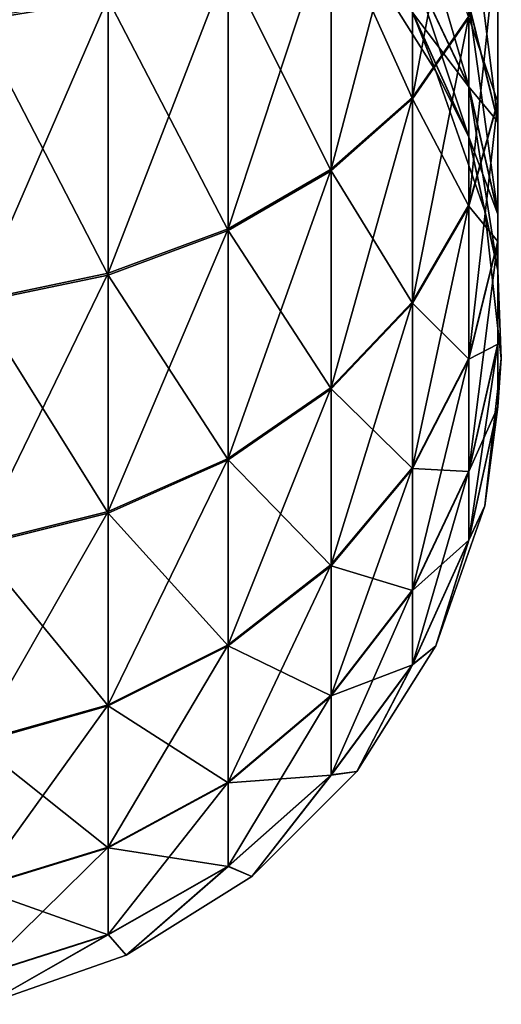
# Model space of a CAD drawing. Header units: inches. Extents: x -4.64 to 4.64, y -1.42 to 0.49.
# Tile 306 of 608: x 0.0161 to 0.059, y -1.4185 to -1.3308. Entities that reach past the tile are written whole.
import ezdxf

# ---------------------------------------------------------------- set-up
doc = ezdxf.new("R2010")
doc.units = ezdxf.units.IN
doc.header["$LTSCALE"] = 65.185185
doc.header["$MEASUREMENT"] = 0
for name, color, linetype in [('667', 7, 'CONTINUOUS'), ('669', 7, 'CONTINUOUS'), ('671', 7, 'CONTINUOUS')]:
    doc.layers.add(name, color=color, linetype=linetype)

msp = doc.modelspace()

# ---------------------------------------------------------------- linework, layer by layer
at = {"layer": '667', "color": 7, "linetype": 'CONTINUOUS', "true_color": 0xa2afbf}
for points in [[(0.023997, -1.329002, 8.446049), (0.012267, -1.303125, 8.462314), (0.012267, -1.330908, 8.449349), (0.023997, -1.329002, 8.446049)], [(0.051095, -1.316795, 8.424923), (0.043846, -1.321787, 8.433563), (0.051095, -1.33787, 8.410152), (0.051095, -1.316795, 8.424923)], [(0.056112, -1.330623, 8.401524), (0.051095, -1.316795, 8.424923), (0.051095, -1.33787, 8.410152), (0.056112, -1.330623, 8.401524)], [(0.043846, -1.321787, 8.433563), (0.034679, -1.325916, 8.440709), (0.043846, -1.344289, 8.417793), (0.043846, -1.321787, 8.433563)], [(0.051095, -1.33787, 8.410152), (0.043846, -1.321787, 8.433563), (0.043846, -1.344289, 8.417793), (0.051095, -1.33787, 8.410152)], [(0.058677, -1.322863, 8.392286), (0.056112, -1.330623, 8.401524), (0.058677, -1.338173, 8.376957), (0.058677, -1.322863, 8.392286)], [(0.058677, -1.328719, 8.369035), (0.058677, -1.322863, 8.392286), (0.058677, -1.338173, 8.376957), (0.058677, -1.328719, 8.369035)], [(0.046128, -1.324214, 8.29721), (0.051095, -1.330174, 8.312471), (0.053157, -1.335401, 8.29721), (0.046128, -1.324214, 8.29721)], [(0.034679, -1.325916, 8.440709), (0.023997, -1.329002, 8.446049), (0.034679, -1.349597, 8.424112), (0.034679, -1.325916, 8.440709)], [(0.043846, -1.344289, 8.417793), (0.034679, -1.325916, 8.440709), (0.034679, -1.349597, 8.424112), (0.043846, -1.344289, 8.417793)], [(0.051095, -1.326194, 8.327392), (0.056112, -1.329445, 8.347019), (0.056112, -1.336787, 8.331234), (0.051095, -1.326194, 8.327392)], [(0.051095, -1.326194, 8.327392), (0.056112, -1.336787, 8.331234), (0.051095, -1.330174, 8.312471), (0.051095, -1.326194, 8.327392)], [(0.056112, -1.329445, 8.347019), (0.058677, -1.328719, 8.369035), (0.058677, -1.339899, 8.353042), (0.056112, -1.329445, 8.347019)], [(0.058677, -1.328719, 8.369035), (0.058677, -1.338173, 8.376957), (0.058677, -1.339899, 8.353042), (0.058677, -1.328719, 8.369035)], [(0.023997, -1.329002, 8.446049), (0.012267, -1.330908, 8.449349), (0.023997, -1.353564, 8.428835), (0.023997, -1.329002, 8.446049)], [(0.034679, -1.349597, 8.424112), (0.023997, -1.329002, 8.446049), (0.023997, -1.353564, 8.428835), (0.034679, -1.349597, 8.424112)], [(0.056112, -1.329445, 8.347019), (0.058677, -1.339899, 8.353042), (0.056112, -1.336787, 8.331234), (0.056112, -1.329445, 8.347019)], [(0.051095, -1.330174, 8.312471), (0.056112, -1.336787, 8.331234), (0.056112, -1.341273, 8.314414), (0.051095, -1.330174, 8.312471)], [(0.051095, -1.330174, 8.312471), (0.056112, -1.341273, 8.314414), (0.053157, -1.335401, 8.29721), (0.051095, -1.330174, 8.312471)], [(0.023997, -1.353564, 8.428835), (0.012267, -1.330908, 8.449349), (0.012267, -1.356015, 8.431753), (0.023997, -1.353564, 8.428835)], [(0.056112, -1.330623, 8.401524), (0.051095, -1.33787, 8.410152), (0.056112, -1.347421, 8.384705), (0.056112, -1.330623, 8.401524)], [(0.058677, -1.338173, 8.376957), (0.056112, -1.330623, 8.401524), (0.056112, -1.347421, 8.384705), (0.058677, -1.338173, 8.376957)], [(0.053157, -1.335401, 8.29721), (0.056112, -1.341273, 8.314414), (0.057521, -1.347871, 8.29721), (0.053157, -1.335401, 8.29721)], [(0.056112, -1.336787, 8.331234), (0.058677, -1.339899, 8.353042), (0.058677, -1.348128, 8.335349), (0.056112, -1.336787, 8.331234)], [(0.056112, -1.336787, 8.331234), (0.058677, -1.348128, 8.335349), (0.056112, -1.341273, 8.314414), (0.056112, -1.336787, 8.331234)], [(0.051095, -1.33787, 8.410152), (0.043846, -1.344289, 8.417793), (0.051095, -1.356058, 8.391942), (0.051095, -1.33787, 8.410152)], [(0.056112, -1.347421, 8.384705), (0.051095, -1.33787, 8.410152), (0.051095, -1.356058, 8.391942), (0.056112, -1.347421, 8.384705)], [(0.058677, -1.338173, 8.376957), (0.056112, -1.347421, 8.384705), (0.058677, -1.350586, 8.3592), (0.058677, -1.338173, 8.376957)], [(0.058677, -1.339899, 8.353042), (0.058677, -1.338173, 8.376957), (0.058677, -1.350586, 8.3592), (0.058677, -1.339899, 8.353042)], [(0.058677, -1.339899, 8.353042), (0.058677, -1.350586, 8.3592), (0.058677, -1.348128, 8.335349), (0.058677, -1.339899, 8.353042)], [(0.056112, -1.341273, 8.314414), (0.058677, -1.348128, 8.335349), (0.058677, -1.353157, 8.316495), (0.056112, -1.341273, 8.314414)], [(0.056112, -1.341273, 8.314414), (0.058677, -1.353157, 8.316495), (0.057521, -1.347871, 8.29721), (0.056112, -1.341273, 8.314414)], [(0.043846, -1.344289, 8.417793), (0.034679, -1.349597, 8.424112), (0.043846, -1.363706, 8.398351), (0.043846, -1.344289, 8.417793)], [(0.051095, -1.356058, 8.391942), (0.043846, -1.344289, 8.417793), (0.043846, -1.363706, 8.398351), (0.051095, -1.356058, 8.391942)], [(0.056112, -1.347421, 8.384705), (0.051095, -1.356058, 8.391942), (0.056112, -1.36104, 8.365223), (0.056112, -1.347421, 8.384705)], [(0.058677, -1.350586, 8.3592), (0.056112, -1.347421, 8.384705), (0.056112, -1.36104, 8.365223), (0.058677, -1.350586, 8.3592)], [(0.057521, -1.347871, 8.29721), (0.058677, -1.353157, 8.316495), (0.059, -1.361, 8.29721), (0.057521, -1.347871, 8.29721)], [(0.058677, -1.348128, 8.335349), (0.058677, -1.350586, 8.3592), (0.058677, -1.359723, 8.339555), (0.058677, -1.348128, 8.335349)], [(0.058677, -1.348128, 8.335349), (0.058677, -1.359723, 8.339555), (0.058677, -1.353157, 8.316495), (0.058677, -1.348128, 8.335349)], [(0.034679, -1.349597, 8.424112), (0.023997, -1.353564, 8.428835), (0.034679, -1.370032, 8.403652), (0.034679, -1.349597, 8.424112)], [(0.043846, -1.363706, 8.398351), (0.034679, -1.349597, 8.424112), (0.034679, -1.370032, 8.403652), (0.043846, -1.363706, 8.398351)], [(0.058677, -1.350586, 8.3592), (0.056112, -1.36104, 8.365223), (0.058677, -1.359723, 8.339555), (0.058677, -1.350586, 8.3592)], [(0.058677, -1.353157, 8.316495), (0.058677, -1.359723, 8.339555), (0.058677, -1.365307, 8.318622), (0.058677, -1.353157, 8.316495)], [(0.058677, -1.353157, 8.316495), (0.058677, -1.365307, 8.318622), (0.059, -1.361, 8.29721), (0.058677, -1.353157, 8.316495)], [(0.023997, -1.353564, 8.428835), (0.012267, -1.356015, 8.431753), (0.023997, -1.37476, 8.407613), (0.023997, -1.353564, 8.428835)], [(0.034679, -1.370032, 8.403652), (0.023997, -1.353564, 8.428835), (0.023997, -1.37476, 8.407613), (0.034679, -1.370032, 8.403652)], [(0.023997, -1.37476, 8.407613), (0.012267, -1.356015, 8.431753), (0.012267, -1.377681, 8.410061), (0.023997, -1.37476, 8.407613)], [(0.051095, -1.356058, 8.391942), (0.043846, -1.363706, 8.398351), (0.051095, -1.370803, 8.370848), (0.051095, -1.356058, 8.391942)], [(0.056112, -1.36104, 8.365223), (0.051095, -1.356058, 8.391942), (0.051095, -1.370803, 8.370848), (0.056112, -1.36104, 8.365223)], [(0.058677, -1.359723, 8.339555), (0.056112, -1.36104, 8.365223), (0.056112, -1.371065, 8.34367), (0.058677, -1.359723, 8.339555)], [(0.058677, -1.359723, 8.339555), (0.056112, -1.371065, 8.34367), (0.058677, -1.365307, 8.318622), (0.058677, -1.359723, 8.339555)], [(0.056112, -1.36104, 8.365223), (0.051095, -1.370803, 8.370848), (0.056112, -1.371065, 8.34367), (0.056112, -1.36104, 8.365223)], [(0.059, -1.361, 8.29721), (0.058677, -1.365307, 8.318622), (0.057521, -1.374129, 8.29721), (0.059, -1.361, 8.29721)], [(0.043846, -1.363706, 8.398351), (0.034679, -1.370032, 8.403652), (0.043846, -1.379449, 8.37583), (0.043846, -1.363706, 8.398351)], [(0.051095, -1.370803, 8.370848), (0.043846, -1.363706, 8.398351), (0.043846, -1.379449, 8.37583), (0.051095, -1.370803, 8.370848)], [(0.058677, -1.365307, 8.318622), (0.056112, -1.371065, 8.34367), (0.056112, -1.377191, 8.320703), (0.058677, -1.365307, 8.318622)], [(0.058677, -1.365307, 8.318622), (0.056112, -1.377191, 8.320703), (0.057521, -1.374129, 8.29721), (0.058677, -1.365307, 8.318622)], [(0.034679, -1.370032, 8.403652), (0.023997, -1.37476, 8.407613), (0.034679, -1.3866, 8.379951), (0.034679, -1.370032, 8.403652)], [(0.043846, -1.379449, 8.37583), (0.034679, -1.370032, 8.403652), (0.034679, -1.3866, 8.379951), (0.043846, -1.379449, 8.37583)], [(0.051095, -1.370803, 8.370848), (0.043846, -1.379449, 8.37583), (0.051095, -1.381657, 8.347513), (0.051095, -1.370803, 8.370848)], [(0.056112, -1.371065, 8.34367), (0.051095, -1.370803, 8.370848), (0.051095, -1.381657, 8.347513), (0.056112, -1.371065, 8.34367)], [(0.056112, -1.371065, 8.34367), (0.051095, -1.381657, 8.347513), (0.056112, -1.377191, 8.320703), (0.056112, -1.371065, 8.34367)], [(0.057521, -1.374129, 8.29721), (0.056112, -1.377191, 8.320703), (0.053157, -1.386599, 8.29721), (0.057521, -1.374129, 8.29721)], [(0.023997, -1.37476, 8.407613), (0.012267, -1.377681, 8.410061), (0.023997, -1.391944, 8.38303), (0.023997, -1.37476, 8.407613)], [(0.034679, -1.3866, 8.379951), (0.023997, -1.37476, 8.407613), (0.023997, -1.391944, 8.38303), (0.034679, -1.3866, 8.379951)], [(0.023997, -1.391944, 8.38303), (0.012267, -1.377681, 8.410061), (0.012267, -1.395247, 8.384933), (0.023997, -1.391944, 8.38303)], [(0.056112, -1.377191, 8.320703), (0.051095, -1.381657, 8.347513), (0.051095, -1.38829, 8.322646), (0.056112, -1.377191, 8.320703)], [(0.056112, -1.377191, 8.320703), (0.051095, -1.38829, 8.322646), (0.053157, -1.386599, 8.29721), (0.056112, -1.377191, 8.320703)], [(0.043846, -1.379449, 8.37583), (0.034679, -1.3866, 8.379951), (0.043846, -1.391038, 8.350916), (0.043846, -1.379449, 8.37583)], [(0.051095, -1.381657, 8.347513), (0.043846, -1.379449, 8.37583), (0.043846, -1.391038, 8.350916), (0.051095, -1.381657, 8.347513)], [(0.051095, -1.381657, 8.347513), (0.043846, -1.391038, 8.350916), (0.051095, -1.38829, 8.322646), (0.051095, -1.381657, 8.347513)], [(0.034679, -1.3866, 8.379951), (0.023997, -1.391944, 8.38303), (0.034679, -1.398796, 8.353731), (0.034679, -1.3866, 8.379951)], [(0.043846, -1.391038, 8.350916), (0.034679, -1.3866, 8.379951), (0.034679, -1.398796, 8.353731), (0.043846, -1.391038, 8.350916)], [(0.053157, -1.386599, 8.29721), (0.051095, -1.38829, 8.322646), (0.046128, -1.397786, 8.29721), (0.053157, -1.386599, 8.29721)], [(0.051095, -1.38829, 8.322646), (0.043846, -1.391038, 8.350916), (0.043846, -1.39812, 8.324366), (0.051095, -1.38829, 8.322646)], [(0.051095, -1.38829, 8.322646), (0.043846, -1.39812, 8.324366), (0.046128, -1.397786, 8.29721), (0.051095, -1.38829, 8.322646)], [(0.043846, -1.391038, 8.350916), (0.034679, -1.398796, 8.353731), (0.043846, -1.39812, 8.324366), (0.043846, -1.391038, 8.350916)], [(0.023997, -1.391944, 8.38303), (0.012267, -1.395247, 8.384933), (0.023997, -1.404594, 8.355834), (0.023997, -1.391944, 8.38303)], [(0.034679, -1.398796, 8.353731), (0.023997, -1.391944, 8.38303), (0.023997, -1.404594, 8.355834), (0.034679, -1.398796, 8.353731)], [(0.023997, -1.404594, 8.355834), (0.012267, -1.395247, 8.384933), (0.012267, -1.408177, 8.357134), (0.023997, -1.404594, 8.355834)], [(0.046128, -1.397786, 8.29721), (0.043846, -1.39812, 8.324366), (0.036786, -1.407128, 8.29721), (0.046128, -1.397786, 8.29721)], [(0.034679, -1.398796, 8.353731), (0.023997, -1.404594, 8.355834), (0.034679, -1.406249, 8.32579), (0.034679, -1.398796, 8.353731)], [(0.043846, -1.39812, 8.324366), (0.034679, -1.398796, 8.353731), (0.034679, -1.406249, 8.32579), (0.043846, -1.39812, 8.324366)], [(0.043846, -1.39812, 8.324366), (0.034679, -1.406249, 8.32579), (0.036786, -1.407128, 8.29721), (0.043846, -1.39812, 8.324366)], [(0.023997, -1.404594, 8.355834), (0.012267, -1.408177, 8.357134), (0.023997, -1.412324, 8.326853), (0.023997, -1.404594, 8.355834)], [(0.034679, -1.406249, 8.32579), (0.023997, -1.404594, 8.355834), (0.023997, -1.412324, 8.326853), (0.034679, -1.406249, 8.32579)], [(0.034679, -1.406249, 8.32579), (0.023997, -1.412324, 8.326853), (0.025599, -1.414157, 8.29721), (0.034679, -1.406249, 8.32579)], [(0.036786, -1.407128, 8.29721), (0.034679, -1.406249, 8.32579), (0.025599, -1.414157, 8.29721), (0.036786, -1.407128, 8.29721)], [(0.023997, -1.412324, 8.326853), (0.012267, -1.408177, 8.357134), (0.012267, -1.416078, 8.32751), (0.023997, -1.412324, 8.326853)], [(0.023997, -1.412324, 8.326853), (0.012267, -1.416078, 8.32751), (0.013129, -1.418521, 8.29721), (0.023997, -1.412324, 8.326853)], [(0.025599, -1.414157, 8.29721), (0.023997, -1.412324, 8.326853), (0.013129, -1.418521, 8.29721), (0.025599, -1.414157, 8.29721)]]:
    msp.add_3dface(points, dxfattribs=at)
at = {"layer": '669', "color": 7, "linetype": 'CONTINUOUS', "true_color": 0xa2afbf}
for points in [[(0.046128, -1.324214, 8.29721), (0.053157, -1.335401, 8.29721), (0.046128, -1.324214, -8.29721), (0.046128, -1.324214, 8.29721)], [(0.046128, -1.324214, -8.29721), (0.053157, -1.335401, 8.29721), (0.053157, -1.335401, -8.29721), (0.046128, -1.324214, -8.29721)], [(0.053157, -1.335401, 8.29721), (0.057521, -1.347871, 8.29721), (0.053157, -1.335401, -8.29721), (0.053157, -1.335401, 8.29721)], [(0.053157, -1.335401, -8.29721), (0.057521, -1.347871, 8.29721), (0.057521, -1.347871, -8.29721), (0.053157, -1.335401, -8.29721)], [(0.057521, -1.347871, 8.29721), (0.059, -1.361, 8.29721), (0.057521, -1.347871, -8.29721), (0.057521, -1.347871, 8.29721)], [(0.057521, -1.347871, -8.29721), (0.059, -1.361, 8.29721), (0.059, -1.361, -8.29721), (0.057521, -1.347871, -8.29721)], [(0.059, -1.361, 8.29721), (0.057521, -1.374129, 8.29721), (0.059, -1.361, -8.29721), (0.059, -1.361, 8.29721)], [(0.059, -1.361, -8.29721), (0.057521, -1.374129, 8.29721), (0.057521, -1.374129, -8.29721), (0.059, -1.361, -8.29721)], [(0.057521, -1.374129, 8.29721), (0.053157, -1.386599, 8.29721), (0.057521, -1.374129, -8.29721), (0.057521, -1.374129, 8.29721)], [(0.057521, -1.374129, -8.29721), (0.053157, -1.386599, 8.29721), (0.053157, -1.386599, -8.29721), (0.057521, -1.374129, -8.29721)], [(0.053157, -1.386599, 8.29721), (0.046128, -1.397786, 8.29721), (0.053157, -1.386599, -8.29721), (0.053157, -1.386599, 8.29721)], [(0.053157, -1.386599, -8.29721), (0.046128, -1.397786, 8.29721), (0.046128, -1.397786, -8.29721), (0.053157, -1.386599, -8.29721)], [(0.046128, -1.397786, 8.29721), (0.036786, -1.407128, 8.29721), (0.046128, -1.397786, -8.29721), (0.046128, -1.397786, 8.29721)], [(0.046128, -1.397786, -8.29721), (0.036786, -1.407128, 8.29721), (0.036786, -1.407128, -8.29721), (0.046128, -1.397786, -8.29721)], [(0.036786, -1.407128, 8.29721), (0.025599, -1.414157, 8.29721), (0.036786, -1.407128, -8.29721), (0.036786, -1.407128, 8.29721)], [(0.036786, -1.407128, -8.29721), (0.025599, -1.414157, 8.29721), (0.025599, -1.414157, -8.29721), (0.036786, -1.407128, -8.29721)], [(0.025599, -1.414157, 8.29721), (0.013129, -1.418521, 8.29721), (0.025599, -1.414157, -8.29721), (0.025599, -1.414157, 8.29721)], [(0.025599, -1.414157, -8.29721), (0.013129, -1.418521, 8.29721), (0.013129, -1.418521, -8.29721), (0.025599, -1.414157, -8.29721)]]:
    msp.add_3dface(points, dxfattribs=at)
at = {"layer": '671', "color": 7, "linetype": 'CONTINUOUS', "true_color": 0xa2afbf}
for points in [[(0.056112, -1.330495, -8.401631), (0.051095, -1.337732, -8.410268), (0.056112, -1.311013, -8.41525), (0.056112, -1.330495, -8.401631)], [(0.056112, -1.311013, -8.41525), (0.051095, -1.337732, -8.410268), (0.051095, -1.316638, -8.425013), (0.056112, -1.311013, -8.41525)], [(0.058677, -1.328631, -8.36914), (0.058677, -1.338076, -8.377073), (0.058677, -1.314825, -8.382929), (0.058677, -1.328631, -8.36914)], [(0.058677, -1.314825, -8.382929), (0.058677, -1.338076, -8.377073), (0.058677, -1.322747, -8.392383), (0.058677, -1.314825, -8.382929)], [(0.051095, -1.337732, -8.410268), (0.043846, -1.344141, -8.417916), (0.051095, -1.316638, -8.425013), (0.051095, -1.337732, -8.410268)], [(0.051095, -1.316638, -8.425013), (0.043846, -1.344141, -8.417916), (0.043846, -1.32162, -8.433659), (0.051095, -1.316638, -8.425013)], [(0.051095, -1.326158, -8.327493), (0.056112, -1.336745, -8.331349), (0.051095, -1.319628, -8.341487), (0.051095, -1.326158, -8.327493)], [(0.051095, -1.319628, -8.341487), (0.056112, -1.336745, -8.331349), (0.056112, -1.329384, -8.347124), (0.051095, -1.319628, -8.341487)], [(0.056112, -1.329384, -8.347124), (0.058677, -1.339831, -8.35316), (0.056112, -1.319393, -8.36138), (0.056112, -1.329384, -8.347124)], [(0.056112, -1.319393, -8.36138), (0.058677, -1.339831, -8.35316), (0.058677, -1.328631, -8.36914), (0.056112, -1.319393, -8.36138)], [(0.043846, -1.344141, -8.417916), (0.034679, -1.349442, -8.424242), (0.043846, -1.32162, -8.433659), (0.043846, -1.344141, -8.417916)], [(0.043846, -1.32162, -8.433659), (0.034679, -1.349442, -8.424242), (0.034679, -1.325741, -8.44081), (0.043846, -1.32162, -8.433659)], [(0.058677, -1.338076, -8.377073), (0.056112, -1.347314, -8.384833), (0.058677, -1.322747, -8.392383), (0.058677, -1.338076, -8.377073)], [(0.058677, -1.322747, -8.392383), (0.056112, -1.347314, -8.384833), (0.056112, -1.330495, -8.401631), (0.058677, -1.322747, -8.392383)], [(0.046128, -1.324214, -8.29721), (0.053157, -1.335401, -8.29721), (0.051095, -1.330155, -8.312578), (0.046128, -1.324214, -8.29721)], [(0.034679, -1.349442, -8.424242), (0.023997, -1.353403, -8.42897), (0.034679, -1.325741, -8.44081), (0.034679, -1.349442, -8.424242)], [(0.034679, -1.325741, -8.44081), (0.023997, -1.353403, -8.42897), (0.023997, -1.32882, -8.446154), (0.034679, -1.325741, -8.44081)], [(0.051095, -1.330155, -8.312578), (0.056112, -1.341252, -8.314535), (0.051095, -1.326158, -8.327493), (0.051095, -1.330155, -8.312578)], [(0.051095, -1.326158, -8.327493), (0.056112, -1.341252, -8.314535), (0.056112, -1.336745, -8.331349), (0.051095, -1.326158, -8.327493)], [(0.058677, -1.339831, -8.35316), (0.058677, -1.35051, -8.359331), (0.058677, -1.328631, -8.36914), (0.058677, -1.339831, -8.35316)], [(0.058677, -1.328631, -8.36914), (0.058677, -1.35051, -8.359331), (0.058677, -1.338076, -8.377073), (0.058677, -1.328631, -8.36914)], [(0.023997, -1.353403, -8.42897), (0.012267, -1.355851, -8.431891), (0.023997, -1.32882, -8.446154), (0.023997, -1.353403, -8.42897)], [(0.023997, -1.32882, -8.446154), (0.012267, -1.355851, -8.431891), (0.012267, -1.330723, -8.449457), (0.023997, -1.32882, -8.446154)], [(0.056112, -1.336745, -8.331349), (0.058677, -1.348082, -8.335477), (0.056112, -1.329384, -8.347124), (0.056112, -1.336745, -8.331349)], [(0.056112, -1.329384, -8.347124), (0.058677, -1.348082, -8.335477), (0.058677, -1.339831, -8.35316), (0.056112, -1.329384, -8.347124)], [(0.051095, -1.330155, -8.312578), (0.053157, -1.335401, -8.29721), (0.056112, -1.341252, -8.314535), (0.051095, -1.330155, -8.312578)], [(0.056112, -1.347314, -8.384833), (0.051095, -1.355942, -8.39208), (0.056112, -1.330495, -8.401631), (0.056112, -1.347314, -8.384833)], [(0.056112, -1.330495, -8.401631), (0.051095, -1.355942, -8.39208), (0.051095, -1.337732, -8.410268), (0.056112, -1.330495, -8.401631)], [(0.053157, -1.335401, -8.29721), (0.057521, -1.347871, -8.29721), (0.056112, -1.341252, -8.314535), (0.053157, -1.335401, -8.29721)], [(0.056112, -1.341252, -8.314535), (0.058677, -1.353134, -8.31663), (0.056112, -1.336745, -8.331349), (0.056112, -1.341252, -8.314535)], [(0.056112, -1.336745, -8.331349), (0.058677, -1.353134, -8.31663), (0.058677, -1.348082, -8.335477), (0.056112, -1.336745, -8.331349)], [(0.051095, -1.355942, -8.39208), (0.043846, -1.363583, -8.398499), (0.051095, -1.337732, -8.410268), (0.051095, -1.355942, -8.39208)], [(0.051095, -1.337732, -8.410268), (0.043846, -1.363583, -8.398499), (0.043846, -1.344141, -8.417916), (0.051095, -1.337732, -8.410268)], [(0.058677, -1.35051, -8.359331), (0.056112, -1.360957, -8.365367), (0.058677, -1.338076, -8.377073), (0.058677, -1.35051, -8.359331)], [(0.058677, -1.338076, -8.377073), (0.056112, -1.360957, -8.365367), (0.056112, -1.347314, -8.384833), (0.058677, -1.338076, -8.377073)], [(0.058677, -1.348082, -8.335477), (0.058677, -1.359672, -8.339698), (0.058677, -1.339831, -8.35316), (0.058677, -1.348082, -8.335477)], [(0.058677, -1.339831, -8.35316), (0.058677, -1.359672, -8.339698), (0.058677, -1.35051, -8.359331), (0.058677, -1.339831, -8.35316)], [(0.056112, -1.341252, -8.314535), (0.057521, -1.347871, -8.29721), (0.058677, -1.353134, -8.31663), (0.056112, -1.341252, -8.314535)], [(0.043846, -1.363583, -8.398499), (0.034679, -1.369902, -8.403807), (0.043846, -1.344141, -8.417916), (0.043846, -1.363583, -8.398499)], [(0.043846, -1.344141, -8.417916), (0.034679, -1.369902, -8.403807), (0.034679, -1.349442, -8.424242), (0.043846, -1.344141, -8.417916)], [(0.056112, -1.360957, -8.365367), (0.051095, -1.370713, -8.371005), (0.056112, -1.347314, -8.384833), (0.056112, -1.360957, -8.365367)], [(0.056112, -1.347314, -8.384833), (0.051095, -1.370713, -8.371005), (0.051095, -1.355942, -8.39208), (0.056112, -1.347314, -8.384833)], [(0.057521, -1.347871, -8.29721), (0.059, -1.361, -8.29721), (0.058677, -1.353134, -8.31663), (0.057521, -1.347871, -8.29721)], [(0.058677, -1.353134, -8.31663), (0.058677, -1.365281, -8.318771), (0.058677, -1.348082, -8.335477), (0.058677, -1.353134, -8.31663)], [(0.058677, -1.348082, -8.335477), (0.058677, -1.365281, -8.318771), (0.058677, -1.359672, -8.339698), (0.058677, -1.348082, -8.335477)], [(0.034679, -1.369902, -8.403807), (0.023997, -1.374625, -8.407774), (0.034679, -1.349442, -8.424242), (0.034679, -1.369902, -8.403807)], [(0.034679, -1.349442, -8.424242), (0.023997, -1.374625, -8.407774), (0.023997, -1.353403, -8.42897), (0.034679, -1.349442, -8.424242)], [(0.058677, -1.359672, -8.339698), (0.056112, -1.371008, -8.343826), (0.058677, -1.35051, -8.359331), (0.058677, -1.359672, -8.339698)], [(0.058677, -1.35051, -8.359331), (0.056112, -1.371008, -8.343826), (0.056112, -1.360957, -8.365367), (0.058677, -1.35051, -8.359331)], [(0.058677, -1.353134, -8.31663), (0.059, -1.361, -8.29721), (0.058677, -1.365281, -8.318771), (0.058677, -1.353134, -8.31663)], [(0.023997, -1.374625, -8.407774), (0.012267, -1.377543, -8.410225), (0.023997, -1.353403, -8.42897), (0.023997, -1.374625, -8.407774)], [(0.023997, -1.353403, -8.42897), (0.012267, -1.377543, -8.410225), (0.012267, -1.355851, -8.431891), (0.023997, -1.353403, -8.42897)], [(0.051095, -1.370713, -8.371005), (0.043846, -1.379353, -8.375997), (0.051095, -1.355942, -8.39208), (0.051095, -1.370713, -8.371005)], [(0.051095, -1.355942, -8.39208), (0.043846, -1.379353, -8.375997), (0.043846, -1.363583, -8.398499), (0.051095, -1.355942, -8.39208)], [(0.058677, -1.365281, -8.318771), (0.056112, -1.377162, -8.320866), (0.058677, -1.359672, -8.339698), (0.058677, -1.365281, -8.318771)], [(0.058677, -1.359672, -8.339698), (0.056112, -1.377162, -8.320866), (0.056112, -1.371008, -8.343826), (0.058677, -1.359672, -8.339698)], [(0.056112, -1.371008, -8.343826), (0.051095, -1.381596, -8.347682), (0.056112, -1.360957, -8.365367), (0.056112, -1.371008, -8.343826)], [(0.056112, -1.360957, -8.365367), (0.051095, -1.381596, -8.347682), (0.051095, -1.370713, -8.371005), (0.056112, -1.360957, -8.365367)], [(0.059, -1.361, -8.29721), (0.057521, -1.374129, -8.29721), (0.058677, -1.365281, -8.318771), (0.059, -1.361, -8.29721)], [(0.043846, -1.379353, -8.375997), (0.034679, -1.386499, -8.380126), (0.043846, -1.363583, -8.398499), (0.043846, -1.379353, -8.375997)], [(0.043846, -1.363583, -8.398499), (0.034679, -1.386499, -8.380126), (0.034679, -1.369902, -8.403807), (0.043846, -1.363583, -8.398499)], [(0.058677, -1.365281, -8.318771), (0.057521, -1.374129, -8.29721), (0.056112, -1.377162, -8.320866), (0.058677, -1.365281, -8.318771)], [(0.034679, -1.386499, -8.380126), (0.023997, -1.391839, -8.383212), (0.034679, -1.369902, -8.403807), (0.034679, -1.386499, -8.380126)], [(0.034679, -1.369902, -8.403807), (0.023997, -1.391839, -8.383212), (0.023997, -1.374625, -8.407774), (0.034679, -1.369902, -8.403807)], [(0.051095, -1.381596, -8.347682), (0.043846, -1.390972, -8.351097), (0.051095, -1.370713, -8.371005), (0.051095, -1.381596, -8.347682)], [(0.051095, -1.370713, -8.371005), (0.043846, -1.390972, -8.351097), (0.043846, -1.379353, -8.375997), (0.051095, -1.370713, -8.371005)], [(0.056112, -1.377162, -8.320866), (0.051095, -1.388259, -8.322823), (0.056112, -1.371008, -8.343826), (0.056112, -1.377162, -8.320866)], [(0.056112, -1.371008, -8.343826), (0.051095, -1.388259, -8.322823), (0.051095, -1.381596, -8.347682), (0.056112, -1.371008, -8.343826)], [(0.057521, -1.374129, -8.29721), (0.053157, -1.386599, -8.29721), (0.056112, -1.377162, -8.320866), (0.057521, -1.374129, -8.29721)], [(0.023997, -1.391839, -8.383212), (0.012267, -1.395139, -8.385118), (0.023997, -1.374625, -8.407774), (0.023997, -1.391839, -8.383212)], [(0.023997, -1.374625, -8.407774), (0.012267, -1.395139, -8.385118), (0.012267, -1.377543, -8.410225), (0.023997, -1.374625, -8.407774)], [(0.056112, -1.377162, -8.320866), (0.053157, -1.386599, -8.29721), (0.051095, -1.388259, -8.322823), (0.056112, -1.377162, -8.320866)], [(0.043846, -1.390972, -8.351097), (0.034679, -1.398727, -8.353921), (0.043846, -1.379353, -8.375997), (0.043846, -1.390972, -8.351097)], [(0.043846, -1.379353, -8.375997), (0.034679, -1.398727, -8.353921), (0.034679, -1.386499, -8.380126), (0.043846, -1.379353, -8.375997)], [(0.051095, -1.388259, -8.322823), (0.043846, -1.398086, -8.324556), (0.051095, -1.381596, -8.347682), (0.051095, -1.388259, -8.322823)], [(0.051095, -1.381596, -8.347682), (0.043846, -1.398086, -8.324556), (0.043846, -1.390972, -8.351097), (0.051095, -1.381596, -8.347682)], [(0.034679, -1.398727, -8.353921), (0.023997, -1.404522, -8.356031), (0.034679, -1.386499, -8.380126), (0.034679, -1.398727, -8.353921)], [(0.034679, -1.386499, -8.380126), (0.023997, -1.404522, -8.356031), (0.023997, -1.391839, -8.383212), (0.034679, -1.386499, -8.380126)], [(0.053157, -1.386599, -8.29721), (0.046128, -1.397786, -8.29721), (0.051095, -1.388259, -8.322823), (0.053157, -1.386599, -8.29721)], [(0.051095, -1.388259, -8.322823), (0.046128, -1.397786, -8.29721), (0.043846, -1.398086, -8.324556), (0.051095, -1.388259, -8.322823)], [(0.043846, -1.398086, -8.324556), (0.034679, -1.406214, -8.325989), (0.043846, -1.390972, -8.351097), (0.043846, -1.398086, -8.324556)], [(0.043846, -1.390972, -8.351097), (0.034679, -1.406214, -8.325989), (0.034679, -1.398727, -8.353921), (0.043846, -1.390972, -8.351097)], [(0.023997, -1.404522, -8.356031), (0.012267, -1.408104, -8.357335), (0.023997, -1.391839, -8.383212), (0.023997, -1.404522, -8.356031)], [(0.023997, -1.391839, -8.383212), (0.012267, -1.408104, -8.357335), (0.012267, -1.395139, -8.385118), (0.023997, -1.391839, -8.383212)], [(0.046128, -1.397786, -8.29721), (0.036786, -1.407128, -8.29721), (0.043846, -1.398086, -8.324556), (0.046128, -1.397786, -8.29721)], [(0.034679, -1.406214, -8.325989), (0.023997, -1.412288, -8.32706), (0.034679, -1.398727, -8.353921), (0.034679, -1.406214, -8.325989)], [(0.034679, -1.398727, -8.353921), (0.023997, -1.412288, -8.32706), (0.023997, -1.404522, -8.356031), (0.034679, -1.398727, -8.353921)], [(0.043846, -1.398086, -8.324556), (0.036786, -1.407128, -8.29721), (0.034679, -1.406214, -8.325989), (0.043846, -1.398086, -8.324556)], [(0.023997, -1.412288, -8.32706), (0.012267, -1.416041, -8.327722), (0.023997, -1.404522, -8.356031), (0.023997, -1.412288, -8.32706)], [(0.023997, -1.404522, -8.356031), (0.012267, -1.416041, -8.327722), (0.012267, -1.408104, -8.357335), (0.023997, -1.404522, -8.356031)], [(0.034679, -1.406214, -8.325989), (0.025599, -1.414157, -8.29721), (0.023997, -1.412288, -8.32706), (0.034679, -1.406214, -8.325989)], [(0.036786, -1.407128, -8.29721), (0.025599, -1.414157, -8.29721), (0.034679, -1.406214, -8.325989), (0.036786, -1.407128, -8.29721)], [(0.023997, -1.412288, -8.32706), (0.013129, -1.418521, -8.29721), (0.012267, -1.416041, -8.327722), (0.023997, -1.412288, -8.32706)], [(0.025599, -1.414157, -8.29721), (0.013129, -1.418521, -8.29721), (0.023997, -1.412288, -8.32706), (0.025599, -1.414157, -8.29721)]]:
    msp.add_3dface(points, dxfattribs=at)

doc.saveas('drawing.dxf')
